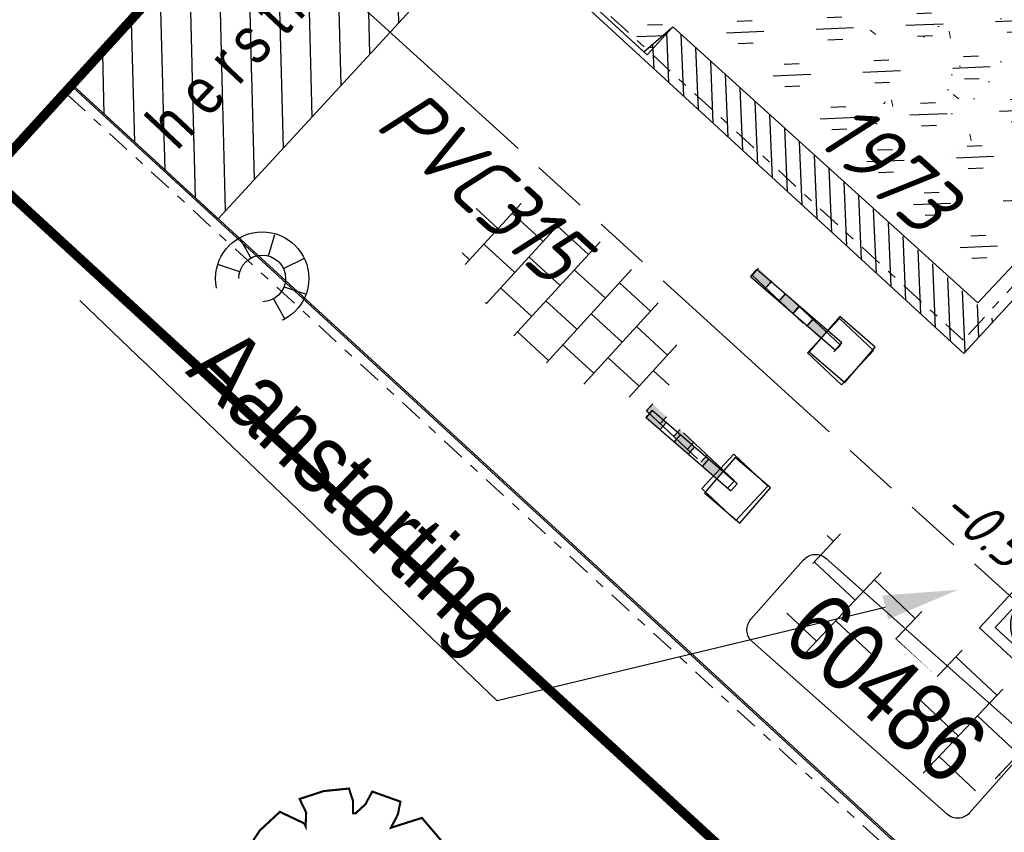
# Model space of a CAD drawing. Header units: metres. Extents: x 111546 to 149831, y 498798 to 507863.
# Tile 749 of 1056: x 111859 to 111870, y 501692 to 501700. Entities that reach past the tile are written whole.
import ezdxf
from ezdxf import colors
from ezdxf.entities.mleader import LeaderData, LeaderLine
from ezdxf.enums import TextEntityAlignment as Align
from ezdxf.math import Vec2, Vec3

# ---------------------------------------------------------------- set-up
doc = ezdxf.new("R2010")
doc.units = ezdxf.units.M
for name, pattern in [('ACAD_ISO09W100', [45, 24, -3, 6, -3, 6, -3]), ('DASHDOT', [25.4, 12.7, -6.35, 0, -6.35]), ('JIS_02_0.7', [1.35, 0.75, -0.6]), ('RI-VWA', [11, 5, -3, 0, -3])]:
    doc.linetypes.add(name, pattern=pattern)
for name, color, linetype in [('0-hoogte mv-bestaand', 253, 'Continuous'), ('0-werkgrens', 210, 'FENCELINE1'), ('2-bs-Streng gemengd', 252, 'ACAD_ISO09W100'), ('2-bs-Streng gemengd aanlegjaar', 252, 'Continuous'), ('2-bs-Streng gemengd diameter', 252, 'Continuous'), ('2-nw-DWA inspectieput nr', 2, 'Continuous'), ('2-nw-inspectieput-DWA-beton-80', 20, 'Continuous'), ('2-nw-tekst riool', 7, 'Continuous'), ('3-nw-herstraten1', 7, 'Continuous'), ('3-nw-object-uitneembare paal', 3, 'JIS_02_0.7'), ('3-vw-band-ob 6x20', 30, 'Continuous'), ('3-vw-lichtmast- ter (ver)plaatsen-verwijderen', 200, 'Continuous'), ('3-vw-object-uitklapbare paal', 252, 'Continuous'), ('4-vw-bossage', 3, 'Continuous'), ('4-vw-bossage-omlijsting', 7, 'Continuous'), ('Q26_BOOM', 252, 'Continuous')]:
    doc.layers.add(name, color=color, linetype=linetype)
for name, color, linetype, lineweight in [('1-ontgraven zand tbv aanbrengen teelaarde', 94, 'RI-VWA', 50), ('3-nw-arcering-trottoir', 2, 'Continuous', 15), ('3-nw-band-ob 10x20', 7, 'Continuous', 13), ('3-nw-band-ob 10x20-achterkant', 7, 'DASHDOT', 13), ('3-NW-HV-333120-betontegels-30x30-opp', 2, 'IE-TERREINAFSCHEIDING-KUNSTMATIG-OPEN', 13), ('3-nw-text-20', 7, 'Continuous', 15), ('3-vw-verharding', 3, 'Continuous', 15), ('4-nw-gazon', 7, 'Continuous', 5)]:
    doc.layers.add(name, color=color, linetype=linetype, lineweight=lineweight)
doc.styles.get("Standard").update_dxf_attribs({"font": 'isocp-ie.shx'})
doc.styles.add('veysel', font='isocp-ie.shx', dxfattribs={"height": 0.1})
doc.styles.add('Zaanstad', font='ARIALN.TTF')
doc.styles.add('Zaanstad 1-200 1.8mm', font='ARIALN.TTF', dxfattribs={"height": 0.36})
doc.styles.add('Zaanstad 1-250 2.0mm', font='ARIALN.TTF', dxfattribs={"height": 0.5})
doc.linetypes.add('FENCELINE1', pattern='A,6.35,-2.54,[133,ltypeshp.shx,S=2.54,R=0,X=-2.54,Y=0],-2.54,25.4', length=36.83)
doc.linetypes.add('IE-TERREINAFSCHEIDING-KUNSTMATIG-OPEN', pattern='A,7,-1.5,[67,NLCS.SHX,S=0.75,R=0,X=0,Y=0],-1.5', length=10)

# ---------------------------------------------------------------- blocks, each defined once
blk = doc.blocks.new('Q26')
at = {"linetype": 'Continuous', "lineweight": 20, "const_width": 0.0225}
blk.add_lwpolyline([(0.757, 0.516), (1.237, 0.371), (1.308, -0.046), (1.235, -0.463), (0.83, -0.494), (1.061, -0.711), (0.757, -1.022), (0.565, -0.971), (0.395, -0.867), (0.404, -1.032), (0.49, -1.198), (0.163, -1.271), (-0.015, -1.136), (-0.097, -0.929), (-0.141, -1.084), (-0.112, -1.255), (-0.489, -1.131), (-0.532, -0.774), (-0.668, -0.854), (-0.707, -0.996), (-0.927, -0.766), (-1.083, -0.479), (-0.894, -0.246), (-1.181, -0.203), (-1.187, 0.104), (-1.122, 0.367), (-0.847, 0.398), (-1.04, 0.503), (-0.879, 0.749), (-0.663, 0.95), (-0.402, 0.826), (-0.388, 0.795), (-0.382, 0.942), (-0.452, 1.088), (-0.194, 1.172), (0.076, 1.199), (0.118, 1.07), (0.119, 0.935), (0.148, 0.935), (0.252, 1.031), (0.325, 1.167), (0.626, 1.059), (0.6, 0.925), (0.525, 0.78), (0.856, 0.885), (1.105, 0.593), (0.924, 0.584)], close=True, dxfattribs=at)
at = {"linetype": 'Continuous', "lineweight": 20}
blk.add_circle((0.001, -0.001), 0.0983, dxfattribs=at)
blk = doc.blocks.new('Q21')
at = {"color": 0, "linetype": 'ByBlock', "lineweight": -2}
for p, q in [((-0.003, 0.25), (0.001, 0.5)), ((-0.181, 0.172), (-0.363, 0.343)), ((0.173, 0.18), (0.351, 0.353)), ((0.25, 0.008), (0.5, 0.015)), ((-0.25, -0.008), (-0.5, -0.015)), ((-0.186, -0.167), (-0.365, -0.341)), ((0.183, -0.171), (0.357, -0.336)), ((-0.01, -0.25), (-0.014, -0.5))]:
    blk.add_line(p, q, dxfattribs=at)
for radius in [0.498, 0.25]:
    blk.add_circle((0, 0), radius, dxfattribs=at)
blk = doc.blocks.new('2-inspectieput 80x80')
h = blk.add_hatch(color=256)
h.dxf.hatch_style = 1
edge = h.paths.add_edge_path()
edge.add_arc((0, 0), 0.4, 0, 360)
at = {"flags": 128}
for points in [[(-0.52, 0.52), (0.52, 0.52), (0.52, -0.52), (-0.52, -0.52)], [(-0.4, 0.4), (0.4, 0.4), (0.4, -0.4), (-0.4, -0.4)]]:
    blk.add_lwpolyline(points, close=True, dxfattribs=at)
blk.add_circle((0, 0), 0.4)
blk = doc.blocks.new('tgls')
at = {"linetype": 'Continuous'}
for p, q in [((-1.018, -0.663), (-1.018, 0.575)), ((-0.418, -0.668), (-0.418, 0.573)), ((0.182, -0.673), (0.182, 0.57)), ((0.782, -0.678), (0.782, 0.568)), ((-1.018, 0.329), (-1.552, 0.329)), ((0.182, 0.329), (-0.418, 0.329)), ((1.218, 0.329), (0.782, 0.329)), ((-1.618, 0.029), (-1.635, 0.029)), ((-1.618, -0.658), (-1.618, 0.09)), ((-0.418, 0.029), (-1.018, 0.029)), ((0.782, 0.029), (0.182, 0.029)), ((-1.018, -0.271), (-1.618, -0.271)), ((0.182, -0.271), (-0.418, -0.271)), ((1.382, -0.271), (0.782, -0.271)), ((1.382, -0.682), (1.382, -0.248)), ((-1.618, -0.571), (-1.803, -0.571)), ((-0.418, -0.571), (-1.018, -0.571)), ((0.782, -0.571), (0.182, -0.571)), ((1.473, -0.571), (1.382, -0.571))]:
    blk.add_line(p, q, dxfattribs=at)
blk = doc.blocks.new('3-neerklapbare paal')
for points in [[(0.05, -0.5), (-0.05, -0.5), (-0.05, -0.7), (0.05, -0.7)], [(0.05, -0.9), (-0.05, -0.9), (-0.05, -1.1), (0.05, -1.1)], [(0.05, -1.3), (-0.05, -1.3), (-0.05, -1.5), (0.05, -1.5)]]:
    blk.add_hatch(color=256).paths.add_polyline_path(points)
blk.add_lwpolyline([(-0.25, -0.5), (0.25, -0.5), (0.25, 0), (-0.25, 0)], close=True)
for points in [[(-0.05, -0.3), (-0.05, -1.5), (0.05, -1.5), (0.05, -0.3)], [(0.05, -0.3), (-0.05, -0.3)], [(0.053, -0.7), (-0.05, -0.7)], [(0.053, -0.9), (-0.05, -0.9)], [(0.053, -1.1), (-0.05, -1.1)], [(0.053, -1.1), (-0.05, -1.1)], [(0.053, -1.3), (-0.05, -1.3)], [(0.053, -1.5), (-0.05, -1.5)]]:
    blk.add_lwpolyline(points)

msp = doc.modelspace()

# ---------------------------------------------------------------- hatches: boundary and pattern name
at = {"layer": '1-ontgraven zand tbv aanbrengen teelaarde', "lineweight": -3, "ltscale": 0.02}
h = msp.add_hatch(dxfattribs=at)
h.set_pattern_fill('ANSI31', color=256, scale=0.047949, angle=90)
h.set_pattern_definition([(92.414373, (112558.95048, 501470.19482), (-0.152103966, -0.00641327), [])])
h.paths.add_polyline_path([(111867.8023, 501698.7028), (111869.5092, 501697.134), (111869.1827, 501696.7786), (111865.7028, 501699.9769), (111865.762, 501700.005), (111866.071, 501700.271)])
at = {"layer": '3-nw-arcering-trottoir'}
h = msp.add_hatch(dxfattribs=at)
h.set_pattern_fill('AVH-TEGEL_300X300_HALFST', color=256, scale=1.5, angle=297.53719, style=0, pattern_type=2)
h.set_pattern_definition([(317.5606656, (531214.9544, 788985.99886), (0.4839285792, -0.13761587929), [0.45, -0.45]), (47.5606656, (531214.9544, 788985.99886), (-0.33209651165, 0.3036641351), [])])
edge = h.paths.add_edge_path()
edge.add_ellipse((111864.9661, 501697.3547), major_axis=(1.077, -0.9049), ratio=0.488545, start_angle=0, end_angle=360)
at = {"layer": '4-nw-gazon', "ltscale": 0.1}
h = msp.add_hatch(dxfattribs=at)
h.set_pattern_fill('AGR-GRAS_GAZON', color=256, scale=0.5, angle=-46.148, pattern_type=2)
h.set_pattern_definition([(308.76637, (112469.73705, 500970.5699), (0.9624805, 0.0527809), [0, -0.76, 0, -0.85, 0, -0.8125]), (278.76637, (112469.737, 500970.5699), (1.4302849, -0.8534867), [0, -0.41, 0, -0.685, 0, -0.2625]), (238.76637, (112469.72345, 500971.1847), (0.037241, -1.5566281), [0, -0.25, 0, -0.9, 0, -1.175]), (228.76637, (112469.7235, 500971.1847), (0.4719491, -1.4929976), [0, -0.125, 0, -0.59, 0, -0.675]), (322.26637, (112471.6135, 500971.8817), (0.8731955, 0.27140796), [0.075, -1.04775]), (281.26637, (112467.80444, 500971.79746), (0.83706867, -0.3680336), [0.075, -1.04775])])
edge = h.paths.add_edge_path()
edge.add_arc((111869.1193, 501699.8218), 1.1599, 0, 360)

# ---------------------------------------------------------------- linework, layer by layer
at = {"layer": '2-bs-Streng gemengd', "ltscale": 0.1, "flags": 128}
msp.add_lwpolyline([(111852.656, 501709.671), (111870.858, 501693.1067)], dxfattribs=at)
at = {"layer": '2-nw-DWA inspectieput nr', "elevation": 0.6224, "flags": 128}
msp.add_lwpolyline([(111866.9059, 501693.934), (111867.4694, 501694.5698, -0.4142136), (111867.7092, 501694.5843), (111869.7934, 501692.7373, -0.4142136), (111869.8078, 501692.4975), (111869.2444, 501691.8617, -0.4142136), (111869.0046, 501691.8472), (111866.9204, 501693.6942, -0.4142136)], format="xyb", close=True, dxfattribs=at)
at = {"layer": '3-nw-band-ob 10x20'}
for points in [[(111886.0025, 501715.0798), (111869.1827, 501696.7786), (111863.0074, 501702.454)], [(111859.6614, 501699.6211), (111868.8631, 501691.1642)]]:
    msp.add_lwpolyline(points, dxfattribs=at)
at = {"layer": '3-nw-band-ob 10x20-achterkant', "ltscale": 0.02}
for points in [[(111885.8612, 501715.0738), (111869.1767, 501696.9199), (111863.0751, 501702.5276)], [(111859.5975, 501699.544), (111868.7218, 501691.1583)]]:
    msp.add_lwpolyline(points, dxfattribs=at)
at = {"layer": '3-nw-herstraten1', "ltscale": 0.02}
msp.add_lwpolyline([(111862.6047, 501702.9029), (111864.1833, 501701.4539), (111861.2089, 501698.2172), (111859.6632, 501699.6378)], close=True, dxfattribs=at)
at = {"layer": '3-vw-band-ob 6x20', "ltscale": 0.05}
for points in [[(111862.6047, 501702.9029), (111865.762, 501700.005), (111866.071, 501700.271), (111869.331, 501697.318), (111886.106, 501715.19), (111879.707, 501720.73)], [(111859.6566, 501699.6437), (111868.883, 501691.165), (111870.34, 501689.81), (111882.808, 501678.332), (111876.046, 501670.377)]]:
    msp.add_lwpolyline(points, dxfattribs=at)

# ---------------------------------------------------------------- block references
at = {"layer": '2-nw-inspectieput-DWA-beton-80', "rotation": 317.185964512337}
msp.add_blockref('2-inspectieput 80x80', (111870.0846, 501693.8687), dxfattribs=at)
at = {"layer": '3-vw-lichtmast- ter (ver)plaatsen-verwijderen', "rotation": 117.3147466}
msp.add_blockref('Q21', (111861.679, 501697.581), dxfattribs=at)
at = {"layer": '3-vw-verharding', "rotation": 136.6969692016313}
msp.add_blockref('tgls', (111868.4033, 501693.4026), dxfattribs=at)
at = {"layer": 'Q26_BOOM'}
msp.add_blockref('Q26', (111862.531, 501690.923), dxfattribs=at)

# ---------------------------------------------------------------- texts
at = {"layer": '0-hoogte mv-bestaand', "style": 'veysel', "oblique": 15}
msp.add_text('-0.57', height=0.45, rotation=320, dxfattribs=at).set_placement((111869.3745, 501694.6686), align=Align.CENTER)
at = {"layer": '2-bs-Streng gemengd aanlegjaar', "oblique": 15}
msp.add_text('1973', height=0.65, rotation=317.69686, dxfattribs=at).set_placement((111867.447, 501698.9142), align=Align.BOTTOM_LEFT)
at = {"layer": '2-bs-Streng gemengd diameter', "oblique": 15}
msp.add_text('PVC315', height=0.65, rotation=317.69686, dxfattribs=at).set_placement((111862.7364, 501699.0576), align=Align.BOTTOM_LEFT)

# ---------------------------------------------------------------- next in the draw order: texts
at = {"layer": '2-nw-DWA inspectieput nr', "ltscale": 0.05, "insert": (111868.3489, 501693.201), "char_height": 0.75, "width": 0.574682, "attachment_point": 5, "rotation": 318.07872, "style": 'Zaanstad 1-200 1.8mm', "bg_fill": 3, "box_fill_scale": 1.1, "bg_fill_color": 256, "bg_fill_true_color": 13158600, "bg_fill_transparency": 0}
msp.add_mtext('\\A1;60486', dxfattribs=at)

# ---------------------------------------------------------------- next in the draw order: leaders
at = {"layer": '2-nw-tekst riool'}
ml = msp.add_multileader_mtext('Standard', dxfattribs=at)
ml.set_content('Aanstorting', color=256, style='Zaanstad')
ml.set_leader_properties()
ml.build(insert=Vec2(0, 0))
ml.multileader.update_dxf_attribs({"has_text_frame": 1, "text_left_attachment_type": 6, "text_right_attachment_type": 5, "dogleg_length": 0.36, "arrow_head_size": 0.8, "scale": 0.5})
ctx = ml.context
ctx.base_point, ctx.scale, ctx.char_height, ctx.arrow_head_size, ctx.landing_gap_size, ctx.plane_origin, ctx.plane_x_axis, ctx.plane_y_axis = Vec3(111860.5505, 501696.5551), 0.5, 0.75, 0.8, 0.2, Vec3(111879.6069, 501678.5676), Vec3(0.7213931, -0.6925258), Vec3(0.6925258, 0.7213931)
ctx.left_attachment, ctx.right_attachment = 6, 5
notes = []
notes.append((ctx, [(1, (1, 1, 0), (111864.1915, 501693.0598), (-0.7213931, 0.6925258), 0.36, [(0, [(111869.1199, 501694.2481)], 0, [])])]))
ctx.mtext.insert, ctx.mtext.text_direction, ctx.mtext.rotation, ctx.mtext.flow_direction = Vec3(111861.3668, 501697.1167), Vec3(0.7213931, -0.6925258), 5.5182008, 5
ctx.mtext.has_bg_fill, ctx.mtext.bg_color, ctx.mtext.bg_scale_factor, ctx.mtext.bg_transparency, ctx.mtext.use_window_bg_color = 1, -1027028792, 1.5, 0, 1
for ctx, leaders in notes:
    for number, flags, end, landing, length, lines in leaders:
        leader = LeaderData()
        leader.index, (leader.has_last_leader_line, leader.has_dogleg_vector, leader.attachment_direction) = number, flags
        leader.last_leader_point, leader.dogleg_vector, leader.dogleg_length = Vec3(end), Vec3(landing), length
        for number, points, colour, breaks in lines:
            line = LeaderLine()
            line.index, line.vertices, line.color, line.breaks = number, Vec3.list(points), colors.encode_raw_color(colour), breaks
            leader.lines.append(line)
        ctx.leaders.append(leader)

# ---------------------------------------------------------------- next in the draw order: hatches: boundary and pattern name
at = {"layer": '4-vw-bossage', "ltscale": 0.001}
h = msp.add_hatch(dxfattribs=at)
h.set_pattern_fill('GOST_GLASS', color=256, scale=0.08)
h.set_pattern_definition([(2.41437, (112044.95577, 501447.81525), (0.4997945, -0.4593533), [0.4, -0.56]), (2.41437, (112045.0807, 501447.7004), (0.4997945, -0.4593533), [0.16, -0.8]), (2.41437, (112045.0706, 501447.9402), (0.4997945, -0.4593533), [0.16, -0.8])])
h.paths.add_polyline_path([(111879.762, 501720.79), (111886.106, 501715.19), (111869.331, 501697.318), (111866.071, 501700.271), (111865.7972, 501699.9727), (111863.0058, 501702.5347), (111863.9794, 501703.5954), (111865.7774, 501701.945), (111867.7314, 501704.2242), (111865.9547, 501705.7474), (111867.3043, 501707.2178), (111868.9611, 501706.0056), (111870.6533, 501707.9008), (111869.1759, 501709.2569)])

# ---------------------------------------------------------------- next in the draw order: linework, layer by layer
at = {"layer": '4-vw-bossage-omlijsting', "ltscale": 0.02}
msp.add_lwpolyline([(111879.762, 501720.79), (111886.106, 501715.19), (111869.331, 501697.318), (111866.071, 501700.271), (111865.7972, 501699.9727), (111863.0058, 501702.5347), (111863.9794, 501703.5954), (111865.7774, 501701.945), (111867.7314, 501704.2242), (111865.9547, 501705.7474), (111867.3043, 501707.2178), (111868.9611, 501706.0056), (111870.6533, 501707.9008), (111869.1759, 501709.2569), (111879.762, 501720.79)], close=True, dxfattribs=at)

# ---------------------------------------------------------------- next in the draw order: block references
at = {"layer": '3-nw-object-uitneembare paal', "rotation": 226.7872101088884}
for p in [(111868.0466, 501696.6257), (111866.9153, 501695.1741)]:
    msp.add_blockref('3-neerklapbare paal', p, dxfattribs=at)
at = {"layer": '3-vw-object-uitklapbare paal', "rotation": 229.1830454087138}
for p in [(111868.0719, 501696.6563), (111866.9518, 501695.1496)]:
    msp.add_blockref('3-neerklapbare paal', p, dxfattribs=at)

# ---------------------------------------------------------------- next in the draw order: texts
at = {"layer": '3-nw-text-20', "ltscale": 0.05, "insert": (111861.9124, 501700.5161), "char_height": 0.5, "attachment_point": 5, "rotation": 46.75953, "style": 'Zaanstad 1-250 2.0mm', "bg_fill": 3, "box_fill_scale": 1.1, "bg_fill_color": 256, "bg_fill_true_color": 13158600, "bg_fill_transparency": 0}
msp.add_mtext('\\A1;{\\T1.5;herstraten}', dxfattribs=at)

# ---------------------------------------------------------------- next in the draw order: hatches: boundary and pattern name
at = {"layer": '3-nw-herstraten1', "ltscale": 0.06, "transparency": 33554687}
h = msp.add_hatch(dxfattribs=at)
h.set_pattern_fill('ANSI31', color=256, scale=0.1, angle=-90.93076)
h.set_pattern_definition([(271.4843, (111868.44944, 501691.54438), (0.3173935, 0.0082245), [])])
h.paths.add_polyline_path([(111862.6047, 501702.9029), (111864.1833, 501701.4539), (111861.2089, 501698.2172), (111859.6632, 501699.6378)])
at = {"layer": '3-NW-HV-333120-betontegels-30x30-opp', "ltscale": 0.02, "true_color": 0xf26722}
h = msp.add_hatch(dxfattribs=at)
h.set_pattern_fill('ANGLE', color=30)
h.set_pattern_definition([(317.415, (111868.4494, 501691.5444), (4.7266, 5.143), [5.08, -1.905]), (47.415, (111868.4494, 501691.5444), (-5.143, 4.7266), [5.08, -1.905])])
h.paths.add_polyline_path([(111862.6047, 501702.9029), (111864.1833, 501701.4539), (111861.2089, 501698.2172), (111859.6632, 501699.6378)])

# ---------------------------------------------------------------- next in the draw order: linework, layer by layer
at = {"layer": '0-werkgrens', "ltscale": 0.1}
msp.add_lwpolyline([(111862.6996, 501703.0078, 0.1, 0.1, 0), (111858.7613, 501698.6832, 0.1, 0.1, 0), (111866.9249, 501691.1813, 0.1, 0.1, 0), (111859.1759, 501682.85, 0.1, 0.1, 0), (111858.6556, 501682.2166, 0.1, 0.1, 0), (111858.6556, 501682.2166, 0.1, 0.1, 0), (111861.6124, 501679.6833, 0.1, 0.1, 0), (111852.3302, 501670.1503, 0.1, 0.1, 0), (111852.5466, 501669.7858, 0.1, 0.1, 0), (111837.848, 501653.755, 0.1, 0.1, 0), (111837.3327, 501654.228, 0.1, 0.1, 0), (111833.3888, 501649.9311, 0.1, 0.1, 0), (111836.1958, 501647.3512, 0.1, 0.1, 0), (111826.224, 501636.77, 0.1, 0.1, 0), (111834.3739, 501629.5072, 0.1, 0.1, -0.4039351), (111834.533, 501624.0148, 0.1, 0.1, 0)], format="xyseb", dxfattribs=at)

doc.saveas('drawing.dxf')
